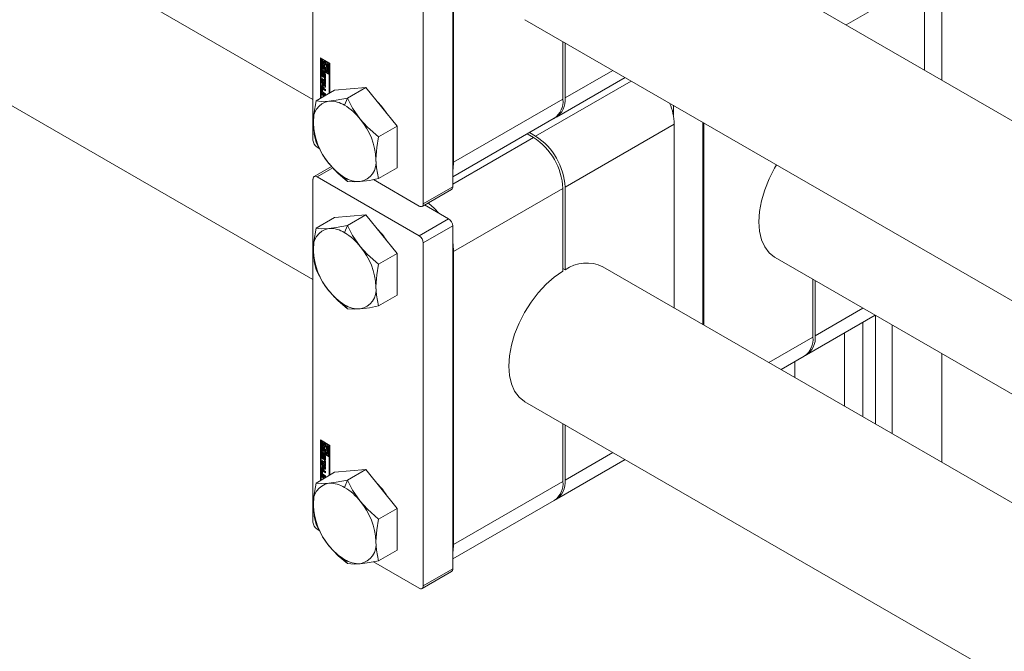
# Model space of a CAD drawing. Header units: millimetres. Extents: x 525 to 29324, y 175 to 20618.
# Tile 387 of 588: x 20669 to 20858, y 13648 to 13770. Entities that reach past the tile are written whole.
import ezdxf

# ---------------------------------------------------------------- set-up
doc = ezdxf.new("R2010")
doc.units = ezdxf.units.MM
doc.linetypes.add('SLD-Continua', pattern=[0])

msp = doc.modelspace()

# ---------------------------------------------------------------- linework, layer by layer
at = {"color": 7, "linetype": 'SLD-Continua', "lineweight": 18, "ltscale": 35}
for p, q in [((20725.42, 13754.53), (19720.52, 14334.5)), ((19705.52, 14308.52), (20725.42, 13719.89)), ((20725.42, 13812.68), (20725.42, 13746.7)), ((20752.29, 13737.72), (20752.29, 13803.7)), ((20746.64, 13800.44), (20746.64, 13734.45)), ((20752.47, 13798.78), (20752.47, 13742.43)), ((21078.51, 13624.24), (20781.18, 13795.84)), ((20846.34, 13779.1), (20846.34, 13758.24)), ((20842.98, 13777.52), (20827.95, 13768.85)), ((20842.98, 13777.52), (20842.98, 13760.18)), ((20766.18, 13769.86), (21064.16, 13597.89)), ((20773.47, 13754.55), (20773.47, 13765.65)), ((20773.89, 13765.41), (20773.89, 13754.8)), ((20726.84, 13762.54), (20728.69, 13761.47)), ((20726.84, 13754.71), (20726.84, 13762.54)), ((20726.98, 13762.46), (20726.98, 13754.79)), ((20727.15, 13762.32), (20727.01, 13762.24)), ((20727.01, 13762.24), (20727.01, 13760.36)), ((20727.19, 13762.14), (20727.01, 13762.24)), ((20727.33, 13762.22), (20727.15, 13762.32)), ((20727.33, 13762.22), (20727.19, 13762.14)), ((20727.19, 13760.46), (20727.19, 13762.14)), ((20727.33, 13761.34), (20727.33, 13762.22)), ((20727.5, 13761.49), (20727.43, 13761.45)), ((20727.64, 13762.03), (20727.5, 13761.95)), ((20727.5, 13761.95), (20727.5, 13761.47)), ((20727.68, 13761.85), (20727.5, 13761.95)), ((20727.82, 13761.93), (20727.64, 13762.03)), ((20727.82, 13761.93), (20727.68, 13761.85)), ((20727.68, 13761.24), (20727.68, 13761.85)), ((20727.82, 13761.33), (20727.68, 13761.24)), ((20727.82, 13761.33), (20727.82, 13761.93)), ((20727.99, 13761.83), (20727.85, 13761.75)), ((20727.85, 13761.75), (20727.85, 13761.14)), ((20728.52, 13761.37), (20727.85, 13761.75)), ((20728.66, 13761.45), (20727.99, 13761.83)), ((20728.03, 13761.45), (20728.34, 13761.27)), ((20728.03, 13761.17), (20728.03, 13761.45)), ((20728.17, 13761.25), (20728.03, 13761.17)), ((20728.17, 13761.25), (20728.17, 13761.37)), ((20728.34, 13761.27), (20728.34, 13759.59)), ((20728.66, 13761.45), (20728.52, 13761.37)), ((20728.52, 13759.49), (20728.52, 13761.37)), ((20728.66, 13759.57), (20728.66, 13761.45)), ((20728.69, 13761.47), (20728.69, 13755.78)), ((20727.01, 13760.36), (20727.68, 13759.97)), ((20727.01, 13760.15), (20727.15, 13760.24)), ((20728.52, 13759.29), (20727.01, 13760.15)), ((20727.01, 13760.15), (20727.01, 13754.81)), ((20727.23, 13759.84), (20727.09, 13759.76)), ((20727.09, 13759.25), (20727.09, 13759.76)), ((20727.23, 13759.33), (20727.09, 13759.25)), ((20728.66, 13759.37), (20727.15, 13760.24)), ((20727.33, 13760.54), (20727.19, 13760.46)), ((20727.5, 13760.28), (20727.19, 13760.46)), ((20727.23, 13759.33), (20727.23, 13759.84)), ((20727.28, 13759.61), (20727.28, 13759.18)), ((20727.33, 13759.69), (20727.3, 13759.68)), ((20727.33, 13759.69), (20727.31, 13759.68)), ((20727.33, 13759.67), (20727.32, 13759.68)), ((20727.33, 13759.68), (20727.32, 13759.68)), ((20727.33, 13760.54), (20727.33, 13760.89)), ((20727.5, 13760.44), (20727.33, 13760.54)), ((20727.33, 13759.88), (20727.33, 13759.67)), ((20727.35, 13759.06), (20727.49, 13759.14)), ((20727.49, 13759.14), (20727.35, 13759.06)), ((20727.5, 13759.16), (20727.36, 13759.08)), ((20727.37, 13759.12), (20727.38, 13759.59)), ((20727.51, 13759.2), (20727.37, 13759.12)), ((20727.52, 13759.67), (20727.38, 13759.59)), ((20727.49, 13759.14), (20727.49, 13759.14)), ((20727.5, 13760.55), (20727.5, 13760.28)), ((20727.51, 13759.2), (20727.52, 13759.67)), ((20727.56, 13759.45), (20727.55, 13758.98)), ((20727.72, 13759.6), (20727.58, 13759.51)), ((20727.72, 13759.6), (20727.58, 13759.52)), ((20727.74, 13759.6), (20727.6, 13759.51)), ((20727.75, 13759.59), (20727.61, 13759.51)), ((20727.77, 13759.56), (20727.63, 13759.48)), ((20727.79, 13759.52), (20727.65, 13759.44)), ((20727.79, 13759.48), (20727.65, 13759.4)), ((20727.65, 13758.97), (20727.65, 13759.4)), ((20727.79, 13759.05), (20727.65, 13758.97)), ((20727.82, 13760.66), (20727.68, 13760.58)), ((20727.68, 13759.97), (20727.68, 13760.58)), ((20727.82, 13760.05), (20727.68, 13759.97)), ((20727.79, 13759.05), (20727.79, 13759.48)), ((20727.82, 13760.05), (20727.82, 13760.66)), ((20727.84, 13759.32), (20727.84, 13758.82)), ((20727.99, 13760.56), (20727.85, 13760.48)), ((20727.85, 13760.48), (20727.85, 13759.87)), ((20727.85, 13759.87), (20728.03, 13759.77)), ((20728.04, 13760.56), (20727.99, 13760.56)), ((20728.03, 13759.77), (20728.03, 13760.25)), ((20728.17, 13759.85), (20728.03, 13759.77)), ((20728.1, 13760.28), (20728.24, 13760.36)), ((20728.17, 13759.85), (20728.17, 13760.32)), ((20728.34, 13759.59), (20728.52, 13759.49)), ((20728.66, 13759.57), (20728.52, 13759.49)), ((20728.66, 13759.37), (20728.52, 13759.29)), ((20728.52, 13755.68), (20728.52, 13759.29)), ((20728.66, 13755.76), (20728.66, 13759.37)), ((20783.09, 13760.1), (20773.89, 13754.8)), ((20727.11, 13758.54), (20727.66, 13758.22)), ((20727.11, 13758.27), (20727.11, 13758.54)), ((20727.25, 13758.35), (20727.11, 13758.27)), ((20727.66, 13757.95), (20727.11, 13758.27)), ((20727.11, 13758.15), (20727.84, 13757.28)), ((20727.11, 13757.86), (20727.11, 13758.15)), ((20727.25, 13757.94), (20727.11, 13757.86)), ((20727.23, 13757.71), (20727.11, 13757.86)), ((20727.11, 13757.15), (20727.23, 13757.15)), ((20727.11, 13756.85), (20727.11, 13757.15)), ((20727.37, 13757.79), (20727.23, 13757.71)), ((20727.23, 13757.15), (20727.23, 13757.71)), ((20727.37, 13757.24), (20727.23, 13757.15)), ((20727.25, 13758.35), (20727.25, 13758.46)), ((20727.8, 13758.03), (20727.25, 13758.35)), ((20727.25, 13757.94), (20727.25, 13757.98)), ((20727.37, 13757.79), (20727.25, 13757.94)), ((20727.25, 13756.94), (20727.25, 13757.17)), ((20727.32, 13758.85), (20727.46, 13758.93)), ((20727.37, 13757.24), (20727.37, 13757.79)), ((20727.53, 13757.6), (20727.39, 13757.52)), ((20727.68, 13757.17), (20727.39, 13757.52)), ((20727.39, 13757.52), (20727.39, 13757.16)), ((20727.39, 13757.16), (20727.68, 13757.17)), ((20727.82, 13757.25), (20727.53, 13757.6)), ((20727.6, 13758.69), (20727.6, 13758.9)), ((20727.74, 13758.77), (20727.6, 13758.69)), ((20727.61, 13758.68), (20727.75, 13758.76)), ((20727.63, 13758.9), (20727.77, 13758.98)), ((20727.78, 13758.99), (20727.64, 13758.91)), ((20727.79, 13759.02), (20727.65, 13758.94)), ((20727.66, 13758.6), (20727.84, 13758.49)), ((20727.66, 13758.22), (20727.66, 13758.6)), ((20727.8, 13758.3), (20727.66, 13758.22)), ((20727.8, 13758.03), (20727.66, 13757.95)), ((20727.66, 13757.57), (20727.66, 13757.95)), ((20727.8, 13757.65), (20727.66, 13757.57)), ((20727.84, 13757.47), (20727.66, 13757.57)), ((20727.82, 13757.25), (20727.68, 13757.17)), ((20727.74, 13758.97), (20727.74, 13758.77)), ((20727.8, 13758.3), (20727.8, 13758.51)), ((20727.8, 13757.65), (20727.8, 13758.03)), ((20727.84, 13757.63), (20727.8, 13757.65)), ((20727.84, 13758.49), (20727.84, 13757.47)), ((20727.84, 13757.28), (20727.84, 13756.88)), ((20786.63, 13758.06), (20768.24, 13747.45)), ((20772.24, 13751.14), (20785.43, 13758.75)), ((20729.59, 13756.3), (20726.03, 13754.24)), ((20727.23, 13756.7), (20727.09, 13756.62)), ((20727.09, 13756.03), (20727.09, 13756.62)), ((20727.23, 13756.12), (20727.09, 13756.03)), ((20727.25, 13756.94), (20727.11, 13756.85)), ((20727.84, 13756.88), (20727.11, 13756.85)), ((20727.11, 13755.66), (20727.8, 13755.26)), ((20727.11, 13755.39), (20727.11, 13755.66)), ((20727.25, 13755.47), (20727.11, 13755.39)), ((20727.36, 13755.25), (20727.11, 13755.39)), ((20727.23, 13756.12), (20727.23, 13756.7)), ((20727.84, 13756.96), (20727.25, 13756.94)), ((20727.25, 13755.47), (20727.25, 13755.58)), ((20727.5, 13755.33), (20727.25, 13755.47)), ((20727.27, 13756.42), (20727.27, 13756.03)), ((20727.43, 13756.55), (20727.29, 13756.46)), ((20727.31, 13756.75), (20727.84, 13756.45)), ((20727.45, 13755.72), (20727.31, 13755.64)), ((20727.84, 13755.34), (20727.31, 13755.64)), ((20727.48, 13756.54), (20727.34, 13756.46)), ((20727.84, 13756.17), (20727.34, 13756.46)), ((20727.34, 13755.9), (20727.84, 13755.61)), ((20727.5, 13755.33), (20727.36, 13755.25)), ((20727.84, 13755.5), (20727.45, 13755.72)), ((20727.84, 13756.33), (20727.48, 13756.54)), ((20727.5, 13755.09), (20727.5, 13755.33)), ((20727.84, 13756.45), (20727.84, 13756.17)), ((20727.84, 13755.61), (20727.84, 13755.34)), ((20735.6, 13756.84), (20729.59, 13756.3)), ((20735.6, 13756.84), (20732.04, 13754.78)), ((20741.61, 13749.36), (20735.6, 13756.84)), ((20727.36, 13755.01), (20727.36, 13755.25)), ((20727.68, 13755.22), (20727.54, 13755.14)), ((20727.56, 13755.13), (20727.54, 13755.14)), ((20727.54, 13755.14), (20727.54, 13755.11)), ((20727.71, 13755.21), (20727.68, 13755.22)), ((20732.04, 13754.78), (20731.5, 13753.4)), ((20752.47, 13742.43), (20773.47, 13754.55)), ((20794.72, 13753.39), (20794.72, 13751.49)), ((20752.29, 13739.63), (20771.81, 13750.89)), ((20794.9, 13749.77), (20773.89, 13737.65)), ((20794.9, 13749.77), (20794.9, 13714.43)), ((20800.38, 13711.27), (20800.38, 13750.13)), ((20800.55, 13750.02), (20800.55, 13711.16)), ((20741.61, 13749.36), (20738.05, 13747.3)), ((20741.61, 13741.35), (20741.61, 13749.36)), ((20767.81, 13747.2), (20766.62, 13747.89)), ((20767.04, 13748.14), (20768.24, 13747.45)), ((20752.29, 13738.25), (20767.81, 13747.2)), ((20726.2, 13745.35), (20726.64, 13745.09)), ((20729.01, 13741.63), (20725.65, 13739.69)), ((20726.2, 13739.63), (20729.24, 13741.38)), ((20741.61, 13741.35), (20738.05, 13739.29)), ((20725.42, 13739.18), (20725.42, 13673.2)), ((20726.2, 13739.63), (20745.86, 13728.29)), ((20731.5, 13739.51), (20732.04, 13738.75)), ((20737.04, 13739.09), (20745.86, 13734)), ((20746.41, 13733.95), (20752.06, 13737.21)), ((20746.64, 13734.45), (20752.29, 13737.72)), ((20752.47, 13725.28), (20773.47, 13737.41)), ((20773.47, 13721.48), (20773.47, 13737.41)), ((20773.89, 13737.65), (20773.89, 13721.72)), ((20751.51, 13731.55), (20746.88, 13734.22)), ((20729.59, 13731.8), (20726.03, 13729.74)), ((20735.6, 13732.34), (20729.59, 13731.8)), ((20735.6, 13732.34), (20732.04, 13730.28)), ((20741.61, 13724.86), (20735.6, 13732.34)), ((20745.86, 13728.29), (20751.51, 13731.55)), ((20732.04, 13730.28), (20731.5, 13728.9)), ((20746.64, 13726.94), (20752.29, 13730.2)), ((20752.29, 13664.22), (20752.29, 13730.2)), ((20746.64, 13726.94), (20746.64, 13660.96)), ((20752.47, 13725.28), (20752.47, 13668.94)), ((20741.61, 13724.86), (20738.05, 13722.81)), ((20741.61, 13716.85), (20741.61, 13724.86)), ((20814.27, 13724.11), (21036.83, 13595.66)), ((20773.47, 13721.97), (20773.89, 13721.72)), ((21003.74, 13593.89), (20781.18, 13722.35)), ((20821.55, 13708.81), (20821.55, 13719.91)), ((20821.98, 13719.66), (20821.98, 13709.05)), ((20741.61, 13716.85), (20738.05, 13714.79)), ((20731.5, 13715.02), (20732.04, 13714.25)), ((20831.17, 13714.36), (20821.98, 13709.05)), ((20820.32, 13705.39), (20833.51, 13713)), ((20833.61, 13712.95), (20833.61, 13692.09)), ((20831.13, 13711.63), (20831.13, 13693.51)), ((20836.79, 13711.11), (20836.79, 13690.25)), ((20813.09, 13703.93), (20821.55, 13708.81)), ((20827.6, 13709.59), (20827.6, 13695.55)), ((20815.44, 13702.57), (20819.9, 13705.14)), ((20846.34, 13705.6), (20846.34, 13684.74)), ((20818.05, 13704.08), (20818.05, 13701.06)), ((20766.18, 13696.36), (20988.75, 13567.91)), ((20773.47, 13681.06), (20773.47, 13692.16)), ((20773.89, 13691.91), (20773.89, 13681.3)), ((20726.84, 13689.04), (20728.69, 13687.97)), ((20726.84, 13681.21), (20726.84, 13689.04)), ((20726.98, 13688.96), (20726.98, 13681.29)), ((20727.15, 13688.82), (20727.01, 13688.74)), ((20727.01, 13688.74), (20727.01, 13686.86)), ((20727.19, 13688.64), (20727.01, 13688.74)), ((20727.33, 13688.72), (20727.15, 13688.82)), ((20727.33, 13688.72), (20727.19, 13688.64)), ((20727.19, 13686.96), (20727.19, 13688.64)), ((20727.33, 13687.84), (20727.33, 13688.72)), ((20727.33, 13687.04), (20727.33, 13687.39)), ((20727.5, 13687.99), (20727.43, 13687.95)), ((20727.64, 13688.54), (20727.5, 13688.46)), ((20727.5, 13688.46), (20727.5, 13687.98)), ((20727.68, 13688.35), (20727.5, 13688.46)), ((20727.82, 13688.44), (20727.64, 13688.54)), ((20727.82, 13688.44), (20727.68, 13688.35)), ((20727.68, 13687.75), (20727.68, 13688.35)), ((20727.82, 13687.83), (20727.68, 13687.75)), ((20727.82, 13687.16), (20727.68, 13687.08)), ((20727.82, 13687.83), (20727.82, 13688.44)), ((20727.82, 13686.56), (20727.82, 13687.16)), ((20727.99, 13688.33), (20727.85, 13688.25)), ((20727.85, 13688.25), (20727.85, 13687.65)), ((20728.52, 13687.87), (20727.85, 13688.25)), ((20728.66, 13687.95), (20727.99, 13688.33)), ((20728.03, 13687.95), (20728.34, 13687.77)), ((20728.03, 13687.67), (20728.03, 13687.95)), ((20728.17, 13687.75), (20728.03, 13687.67)), ((20728.17, 13687.75), (20728.17, 13687.87)), ((20728.34, 13687.77), (20728.34, 13686.09)), ((20728.66, 13687.95), (20728.52, 13687.87)), ((20728.52, 13685.99), (20728.52, 13687.87)), ((20728.66, 13686.07), (20728.66, 13687.95)), ((20728.69, 13687.97), (20728.69, 13682.28)), ((20727.01, 13686.86), (20727.68, 13686.48)), ((20727.01, 13686.66), (20727.15, 13686.74)), ((20728.52, 13685.79), (20727.01, 13686.66)), ((20727.01, 13686.66), (20727.01, 13681.31)), ((20727.23, 13686.34), (20727.09, 13686.26)), ((20727.09, 13685.75), (20727.09, 13686.26)), ((20727.23, 13685.83), (20727.09, 13685.75)), ((20728.66, 13685.87), (20727.15, 13686.74)), ((20727.33, 13687.04), (20727.19, 13686.96)), ((20727.5, 13686.78), (20727.19, 13686.96)), ((20727.23, 13685.83), (20727.23, 13686.34)), ((20727.28, 13686.11), (20727.28, 13685.68)), ((20727.33, 13686.19), (20727.3, 13686.18)), ((20727.33, 13686.19), (20727.31, 13686.18)), ((20727.33, 13686.18), (20727.32, 13686.18)), ((20727.33, 13686.18), (20727.32, 13686.18)), ((20727.32, 13685.35), (20727.46, 13685.44)), ((20727.5, 13686.94), (20727.33, 13687.04)), ((20727.33, 13686.38), (20727.33, 13686.18)), ((20727.35, 13685.56), (20727.49, 13685.64)), ((20727.49, 13685.64), (20727.35, 13685.56)), ((20727.5, 13685.66), (20727.36, 13685.58)), ((20727.37, 13685.62), (20727.38, 13686.09)), ((20727.51, 13685.7), (20727.37, 13685.62)), ((20727.52, 13686.17), (20727.38, 13686.09)), ((20727.49, 13685.64), (20727.49, 13685.64)), ((20727.5, 13687.06), (20727.5, 13686.78)), ((20727.51, 13685.7), (20727.52, 13686.17)), ((20727.56, 13685.95), (20727.55, 13685.48)), ((20727.72, 13686.1), (20727.58, 13686.02)), ((20727.72, 13686.1), (20727.58, 13686.02)), ((20727.74, 13686.1), (20727.6, 13686.02)), ((20727.6, 13685.19), (20727.6, 13685.4)), ((20727.74, 13685.27), (20727.6, 13685.19)), ((20727.75, 13686.1), (20727.61, 13686.02)), ((20727.61, 13685.19), (20727.75, 13685.27)), ((20727.77, 13686.07), (20727.63, 13685.99)), ((20727.63, 13685.4), (20727.77, 13685.48)), ((20727.78, 13685.49), (20727.64, 13685.41)), ((20727.79, 13686.02), (20727.65, 13685.94)), ((20727.79, 13685.98), (20727.65, 13685.9)), ((20727.65, 13685.47), (20727.65, 13685.9)), ((20727.79, 13685.55), (20727.65, 13685.47)), ((20727.79, 13685.52), (20727.65, 13685.44)), ((20727.68, 13686.48), (20727.68, 13687.08)), ((20727.82, 13686.56), (20727.68, 13686.48)), ((20727.74, 13685.47), (20727.74, 13685.27)), ((20727.79, 13685.55), (20727.79, 13685.98)), ((20727.84, 13685.82), (20727.84, 13685.32)), ((20727.99, 13687.06), (20727.85, 13686.98)), ((20727.85, 13686.98), (20727.85, 13686.37)), ((20727.85, 13686.37), (20728.03, 13686.27)), ((20728.04, 13687.06), (20727.99, 13687.06)), ((20728.03, 13686.27), (20728.03, 13686.75)), ((20728.17, 13686.35), (20728.03, 13686.27)), ((20728.1, 13686.78), (20728.24, 13686.86)), ((20728.17, 13686.35), (20728.17, 13686.82)), ((20728.34, 13686.09), (20728.52, 13685.99)), ((20728.66, 13686.07), (20728.52, 13685.99)), ((20728.66, 13685.87), (20728.52, 13685.79)), ((20728.52, 13682.18), (20728.52, 13685.79)), ((20728.66, 13682.26), (20728.66, 13685.87)), ((20772.24, 13677.64), (20785.43, 13685.25)), ((20783.09, 13686.61), (20773.89, 13681.3)), ((20727.11, 13685.04), (20727.66, 13684.72)), ((20727.11, 13684.77), (20727.11, 13685.04)), ((20727.25, 13684.85), (20727.11, 13684.77)), ((20727.66, 13684.45), (20727.11, 13684.77)), ((20727.11, 13684.65), (20727.84, 13683.78)), ((20727.11, 13684.36), (20727.11, 13684.65)), ((20727.25, 13684.44), (20727.11, 13684.36)), ((20727.23, 13684.21), (20727.11, 13684.36)), ((20727.11, 13683.65), (20727.23, 13683.66)), ((20727.11, 13683.36), (20727.11, 13683.65)), ((20727.25, 13683.44), (20727.11, 13683.36)), ((20727.84, 13683.38), (20727.11, 13683.36)), ((20727.37, 13684.29), (20727.23, 13684.21)), ((20727.23, 13683.66), (20727.23, 13684.21)), ((20727.37, 13683.74), (20727.23, 13683.66)), ((20727.25, 13684.85), (20727.25, 13684.96)), ((20727.8, 13684.53), (20727.25, 13684.85)), ((20727.25, 13684.44), (20727.25, 13684.49)), ((20727.37, 13684.29), (20727.25, 13684.44)), ((20727.25, 13683.44), (20727.25, 13683.67)), ((20727.84, 13683.46), (20727.25, 13683.44)), ((20727.37, 13683.74), (20727.37, 13684.29)), ((20727.53, 13684.11), (20727.39, 13684.02)), ((20727.68, 13683.68), (20727.39, 13684.02)), ((20727.39, 13684.02), (20727.39, 13683.66)), ((20727.39, 13683.66), (20727.68, 13683.68)), ((20727.82, 13683.76), (20727.53, 13684.11)), ((20727.66, 13685.1), (20727.84, 13685)), ((20727.66, 13684.72), (20727.66, 13685.1)), ((20727.8, 13684.81), (20727.66, 13684.72)), ((20727.8, 13684.53), (20727.66, 13684.45)), ((20727.66, 13684.07), (20727.66, 13684.45)), ((20727.8, 13684.16), (20727.66, 13684.07)), ((20727.84, 13683.97), (20727.66, 13684.07)), ((20727.82, 13683.76), (20727.68, 13683.68)), ((20727.8, 13684.81), (20727.8, 13685.02)), ((20727.8, 13684.16), (20727.8, 13684.53)), ((20727.84, 13684.13), (20727.8, 13684.16)), ((20727.84, 13685), (20727.84, 13683.97)), ((20727.84, 13683.78), (20727.84, 13683.38)), ((20735.6, 13683.34), (20729.59, 13682.8)), ((20735.6, 13683.34), (20732.04, 13681.28)), ((20741.61, 13675.86), (20735.6, 13683.34)), ((20729.59, 13682.8), (20726.03, 13680.74)), ((20727.23, 13683.2), (20727.09, 13683.12)), ((20727.09, 13682.54), (20727.09, 13683.12)), ((20727.23, 13682.62), (20727.09, 13682.54)), ((20727.11, 13682.17), (20727.8, 13681.77)), ((20727.11, 13681.89), (20727.11, 13682.17)), ((20727.25, 13681.97), (20727.11, 13681.89)), ((20727.36, 13681.75), (20727.11, 13681.89)), ((20727.23, 13682.62), (20727.23, 13683.2)), ((20727.25, 13681.97), (20727.25, 13682.08)), ((20727.5, 13681.83), (20727.25, 13681.97)), ((20727.27, 13682.92), (20727.27, 13682.53)), ((20727.43, 13683.05), (20727.29, 13682.97)), ((20727.31, 13683.25), (20727.84, 13682.95)), ((20727.45, 13682.23), (20727.31, 13682.15)), ((20727.84, 13681.84), (20727.31, 13682.15)), ((20727.48, 13683.04), (20727.34, 13682.96)), ((20727.84, 13682.67), (20727.34, 13682.96)), ((20727.34, 13682.41), (20727.84, 13682.12)), ((20727.5, 13681.83), (20727.36, 13681.75)), ((20727.36, 13681.51), (20727.36, 13681.75)), ((20727.84, 13682), (20727.45, 13682.23)), ((20727.84, 13682.84), (20727.48, 13683.04)), ((20727.5, 13681.59), (20727.5, 13681.83)), ((20727.68, 13681.73), (20727.54, 13681.65)), ((20727.56, 13681.63), (20727.54, 13681.65)), ((20727.54, 13681.65), (20727.54, 13681.62)), ((20727.71, 13681.71), (20727.68, 13681.73)), ((20727.84, 13682.95), (20727.84, 13682.67)), ((20727.84, 13682.12), (20727.84, 13681.84)), ((20732.04, 13681.28), (20731.5, 13679.9)), ((20752.47, 13668.94), (20773.47, 13681.06)), ((20741.61, 13675.86), (20738.05, 13673.81)), ((20741.61, 13667.85), (20741.61, 13675.86)), ((20752.29, 13666.13), (20771.81, 13677.39)), ((20726.2, 13671.85), (20726.64, 13671.6)), ((20741.61, 13667.85), (20738.05, 13665.79)), ((20731.5, 13666.02), (20732.04, 13665.25)), ((20737.04, 13665.6), (20745.86, 13660.51)), ((20746.41, 13660.45), (20752.06, 13663.72)), ((20746.64, 13660.96), (20752.29, 13664.22))]:
    msp.add_line(p, q, dxfattribs=at)
at = {"color": 7, "linetype": 'SLD-Continua', "lineweight": 18, "ltscale": 35, "flags": 128}
for points in [[(20727.5, 13761.47), (20727.41, 13761.44), (20727.34, 13761.37), (20727.3, 13761.26), (20727.29, 13761.14), (20727.3, 13760.99), (20727.34, 13760.84), (20727.41, 13760.69), (20727.5, 13760.55)], [(20727.68, 13760.58), (20727.59, 13760.68), (20727.52, 13760.79), (20727.48, 13760.92), (20727.46, 13761.04), (20727.48, 13761.14), (20727.52, 13761.21), (20727.59, 13761.25), (20727.68, 13761.24)], [(20727.85, 13761.14), (20727.94, 13761.05), (20728.01, 13760.93), (20728.05, 13760.81), (20728.07, 13760.69), (20728.05, 13760.59), (20728.01, 13760.52), (20727.94, 13760.48), (20727.85, 13760.48)], [(20728.03, 13760.25), (20728.12, 13760.29), (20728.18, 13760.36), (20728.23, 13760.46), (20728.24, 13760.59), (20728.23, 13760.73), (20728.18, 13760.88), (20728.12, 13761.03), (20728.03, 13761.17)], [(20727.24, 13759.92), (20727.23, 13759.89), (20727.23, 13759.84)], [(20727.54, 13759.75), (20727.53, 13759.72), (20727.52, 13759.67)], [(20727.72, 13759.6), (20727.72, 13759.6), (20727.72, 13759.6)], [(20727.79, 13759.52), (20727.79, 13759.53), (20727.78, 13759.53)], [(20727.46, 13758.93), (20727.5, 13758.91), (20727.53, 13758.91)], [(20727.75, 13758.76), (20727.8, 13758.74), (20727.83, 13758.74)], [(20727.24, 13756.78), (20727.23, 13756.75), (20727.23, 13756.7)], [(20726.03, 13754.24), (20725.59, 13751.68), (20725.49, 13749.92)], [(20728.5, 13754.2), (20727.04, 13754.15), (20726.03, 13754.24)], [(20732.04, 13754.78), (20729.87, 13754.37), (20728.5, 13754.2)], [(20734.51, 13750.73), (20733.05, 13752.85), (20732.04, 13754.78)], [(20725.49, 13749.92), (20725.66, 13747.85), (20726.03, 13746.23)], [(20738.05, 13747.3), (20735.88, 13749.21), (20734.51, 13750.73)], [(20726.03, 13746.23), (20727.33, 13743.82), (20728.5, 13742.18)], [(20737.51, 13742.99), (20737.68, 13745.25), (20738.05, 13747.3)], [(20728.5, 13742.18), (20730.29, 13740.25), (20732.04, 13738.75)], [(20738.05, 13739.29), (20737.62, 13741.35), (20737.51, 13742.99)], [(20752.47, 13742.43), (20752.36, 13741.22), (20752.29, 13740.92)], [(20814.27, 13724.11), (20814.19, 13724.16), (20813.13, 13725), (20812.29, 13726.14), (20811.66, 13727.54), (20811.29, 13729.16), (20811.16, 13730.98), (20811.29, 13732.95), (20811.66, 13735.01), (20812.29, 13737.13), (20813.13, 13739.24), (20814.19, 13741.31), (20814.56, 13741.94)], [(20732.04, 13738.75), (20733.34, 13738.66), (20734.51, 13738.71)], [(20734.51, 13738.71), (20736.3, 13738.95), (20738.05, 13739.29)], [(20726.03, 13729.74), (20725.59, 13727.18), (20725.49, 13725.43)], [(20728.5, 13729.7), (20727.04, 13729.65), (20726.03, 13729.74)], [(20732.04, 13730.28), (20729.87, 13729.88), (20728.5, 13729.7)], [(20734.51, 13726.23), (20733.05, 13728.35), (20732.04, 13730.28)], [(20752.29, 13727.01), (20752.36, 13726.62), (20752.47, 13725.28)], [(20725.49, 13725.43), (20725.66, 13723.35), (20726.03, 13721.73)], [(20738.05, 13722.81), (20735.88, 13724.71), (20734.51, 13726.23)], [(20726.03, 13721.73), (20727.33, 13719.32), (20728.5, 13717.68)], [(20737.51, 13718.49), (20737.68, 13720.75), (20738.05, 13722.81)], [(20766.18, 13696.36), (20766.11, 13696.41), (20765.05, 13697.25), (20764.2, 13698.39), (20763.58, 13699.79), (20763.2, 13701.41), (20763.08, 13703.23), (20763.2, 13705.2), (20763.58, 13707.26), (20764.2, 13709.38), (20765.05, 13711.49), (20766.11, 13713.56), (20767.35, 13715.52), (20768.73, 13717.33), (20770.24, 13718.96), (20771.83, 13720.35), (20773.47, 13721.48)], [(20728.5, 13717.68), (20730.29, 13715.75), (20732.04, 13714.25)], [(20738.05, 13714.79), (20737.62, 13716.85), (20737.51, 13718.49)], [(20732.04, 13714.25), (20733.34, 13714.16), (20734.51, 13714.21)], [(20734.51, 13714.21), (20736.3, 13714.45), (20738.05, 13714.79)], [(20727.5, 13687.98), (20727.41, 13687.94), (20727.34, 13687.87), (20727.3, 13687.77), (20727.29, 13687.64), (20727.3, 13687.5), (20727.34, 13687.35), (20727.41, 13687.2), (20727.5, 13687.06)], [(20727.68, 13687.08), (20727.59, 13687.18), (20727.52, 13687.3), (20727.48, 13687.42), (20727.46, 13687.54), (20727.48, 13687.64), (20727.52, 13687.71), (20727.59, 13687.75), (20727.68, 13687.75)], [(20727.85, 13687.65), (20727.94, 13687.55), (20728.01, 13687.43), (20728.05, 13687.31), (20728.07, 13687.19), (20728.05, 13687.09), (20728.01, 13687.02), (20727.94, 13686.98), (20727.85, 13686.98)], [(20728.03, 13686.75), (20728.12, 13686.79), (20728.18, 13686.86), (20728.23, 13686.96), (20728.24, 13687.09), (20728.23, 13687.23), (20728.18, 13687.38), (20728.12, 13687.53), (20728.03, 13687.67)], [(20727.24, 13686.42), (20727.23, 13686.39), (20727.23, 13686.34)], [(20727.46, 13685.44), (20727.5, 13685.42), (20727.53, 13685.41)], [(20727.54, 13686.25), (20727.53, 13686.22), (20727.52, 13686.17)], [(20727.72, 13686.1), (20727.72, 13686.1), (20727.72, 13686.1)], [(20727.75, 13685.27), (20727.8, 13685.25), (20727.83, 13685.24)], [(20727.79, 13686.02), (20727.79, 13686.03), (20727.78, 13686.03)], [(20727.24, 13683.28), (20727.23, 13683.25), (20727.23, 13683.2)], [(20726.03, 13680.74), (20725.59, 13678.18), (20725.49, 13676.43)], [(20728.5, 13680.7), (20727.04, 13680.65), (20726.03, 13680.74)], [(20732.04, 13681.28), (20729.87, 13680.88), (20728.5, 13680.7)], [(20734.51, 13677.24), (20733.05, 13679.35), (20732.04, 13681.28)], [(20725.49, 13676.43), (20725.66, 13674.35), (20726.03, 13672.73)], [(20738.05, 13673.81), (20735.88, 13675.71), (20734.51, 13677.24)], [(20726.03, 13672.73), (20727.33, 13670.32), (20728.5, 13668.68)], [(20737.51, 13669.49), (20737.68, 13671.75), (20738.05, 13673.81)], [(20728.5, 13668.68), (20730.29, 13666.75), (20732.04, 13665.25)], [(20738.05, 13665.79), (20737.62, 13667.85), (20737.51, 13669.49)], [(20752.47, 13668.94), (20752.36, 13667.72), (20752.29, 13667.42)], [(20732.04, 13665.25), (20733.34, 13665.16), (20734.51, 13665.21)], [(20734.51, 13665.21), (20736.3, 13665.45), (20738.05, 13665.79)]]:
    msp.add_lwpolyline(points, dxfattribs=at)
at = {"color": 7, "linetype": 'SLD-Continua', "lineweight": 18, "ltscale": 1225}
for centre, radius, start, end in [((20728.15, 13761.09), 0.539, 162.4672, 232.2024), ((20727.26, 13760.57), 1.14, 17.6216, 36.8572), ((20727.23, 13759.78), 0.142, 50.815, 189.2203), ((20727.59, 13759.27), 0.5, 182.6023, 237.3977), ((20727.69, 13759.35), 0.462, 181.8482, 208.3744), ((20727.34, 13759.63), 0.0626, 140.0849, 167.5269), ((20727.43, 13759.61), 0.15, 166.7736, 180.4307), ((20727.49, 13759.18), 0.213, 180.6019, 195.822), ((20727.43, 13759.16), 0.153, 195.0336, 213.491), ((20727.31, 13759.66), 0.0236, 95.0101, 138.5257), ((20727.36, 13759.11), 0.0616, 213.0727, 238.4452), ((20727.31, 13759.65), 0.0274, 60.0939, 89.7327), ((20727.16, 13759.61), 0.317, 57.8294, 59.9969), ((20727.34, 13759.08), 0.0218, 233.6925, 298.769), ((20727.69, 13759.32), 0.45, 215.4868, 238.3314), ((20727.32, 13759.09), 0.0436, 303.5095, 336.9901), ((20727.25, 13759.12), 0.125, 337.0637, 357.0949), ((20727.52, 13759.61), 0.142, 50.8734, 189.578), ((20727.46, 13759.17), 0.0436, 303.5095, 336.9901), ((20727.39, 13759.21), 0.125, 337.0637, 357.0949), ((20727.65, 13759.46), 0.093, 153.2323, 170.3732), ((20727.73, 13759.45), 0.178, 170.9141, 178.9454), ((20727.6, 13759.49), 0.0335, 114.5836, 153.9137), ((20727.59, 13759.49), 0.0231, 54.9572, 110.7175), ((20727.58, 13759.48), 0.0431, 58.384, 60.0022), ((20727.34, 13759.3), 0.5, 2.6023, 57.3977), ((20727.57, 13759.46), 0.067, 24.2422, 57.3858), ((20727.47, 13759.41), 0.176, 11.4309, 26.732), ((20727.45, 13759.4), 0.202, 0.3672, 12.2359), ((20727.73, 13759.58), 0.0224, 58.362, 111.0801), ((20727.59, 13759.48), 0.202, 0.3672, 12.2359), ((20727.64, 13759.05), 0.154, 348.7277, 0.3147), ((20728.11, 13760.58), 0.252, 300.8342, 334.9858), ((20727.41, 13758.96), 0.141, 230.4968, 7.1507), ((20727.62, 13758.92), 0.0258, 236.8556, 278.2009), ((20727.77, 13758.96), 0.318, 237.5394, 239.9935), ((20727.7, 13758.79), 0.142, 230.815, 9.2203), ((20727.61, 13758.92), 0.026, 281.1806, 333.613), ((20727.58, 13758.95), 0.0708, 328.7136, 350.449), ((20727.5, 13758.97), 0.154, 348.7277, 0.3147), ((20727.91, 13759.04), 0.318, 237.5394, 239.9935), ((20727.76, 13759), 0.027, 300.6201, 333.0958), ((20727.72, 13759.03), 0.0708, 328.7136, 350.449), ((20727.23, 13756.64), 0.14, 50.815, 189.2203), ((20727.58, 13756.06), 0.492, 182.6023, 237.3977), ((20727.72, 13756.14), 0.492, 182.6023, 237.3977), ((20727.31, 13756.43), 0.0448, 50.815, 189.2203), ((20727.42, 13756.04), 0.158, 182.6023, 237.3977), ((20727.45, 13756.5), 0.0516, 54.3909, 114.3073), ((20729.18, 13750.53), 3.74, 100.5633, 189.2501), ((20728.71, 13748.99), 5.21, 57.6568, 92.371), ((20725.79, 13743.93), 11.06, 37.9797, 58.8998), ((20728.98, 13745.08), 12.6, 32.7448, 44.847), ((20769.55, 13754.12), 3.95, 305.0092, 6.2982), ((20770.17, 13754.3), 3.76, 299.482, 7.6956), ((20784.23, 13749.53), 10.67, 1.2975, 23.6073), ((20738.53, 13750.53), 13.05, 182.6376, 219.7722), ((20724.48, 13742.39), 13.05, 2.6376, 39.7722), ((20727.11, 13746.77), 1.69, 182.6023, 237.3977), ((20761.19, 13736.85), 12.29, 2.6023, 57.3977), ((20761.61, 13737.09), 12.29, 2.6023, 57.3977), ((20737.22, 13748.99), 11.06, 217.9797, 238.8998), ((20733.82, 13742.39), 3.74, 280.5633, 9.2501), ((20725.9, 13739.26), 0.48, 50.815, 189.2203), ((20734.29, 13743.92), 5.21, 237.6568, 272.371), ((20751.75, 13737.66), 0.542, 305.0092, 6.2982), ((20746.16, 13734.38), 0.48, 230.815, 9.2203), ((20741.02, 13725.78), 10.98, 38.9992, 53.5344), ((20750.6, 13730.13), 1.69, 2.6023, 57.3977), ((20729.18, 13726.03), 3.74, 100.5633, 189.2501), ((20728.71, 13724.49), 5.21, 57.6568, 92.371), ((20725.79, 13719.43), 11.06, 37.9797, 58.8998), ((20729.01, 13720.61), 12.56, 32.7358, 45.461), ((20744.95, 13726.86), 1.69, 2.6023, 57.3977), ((20738.53, 13726.03), 13.05, 182.6376, 219.7722), ((20724.48, 13717.89), 13.05, 2.6376, 39.7722), ((20778.08, 13715.69), 7.35, 65.0273, 124.7307), ((20737.22, 13724.49), 11.06, 217.9797, 238.8998), ((20733.82, 13717.89), 3.74, 280.5633, 9.2501), ((20734.29, 13719.42), 5.21, 237.6568, 272.371), ((20817.63, 13708.38), 3.95, 305.0092, 6.2982), ((20818.25, 13708.55), 3.76, 299.482, 7.6956), ((20728.15, 13687.59), 0.539, 162.4672, 232.2024), ((20727.26, 13687.07), 1.14, 17.6216, 36.8572), ((20727.23, 13686.28), 0.142, 50.815, 189.2203), ((20727.59, 13685.78), 0.5, 182.6023, 237.3977), ((20727.69, 13685.85), 0.462, 181.8482, 208.3744), ((20727.34, 13686.13), 0.0626, 140.0849, 167.5269), ((20727.43, 13686.11), 0.15, 166.7736, 180.4307), ((20727.49, 13685.68), 0.213, 180.6019, 195.822), ((20727.43, 13685.66), 0.153, 195.0336, 213.491), ((20727.31, 13686.16), 0.0236, 95.0101, 138.5257), ((20727.36, 13685.61), 0.0616, 213.0727, 238.4452), ((20727.31, 13686.15), 0.0274, 60.0939, 89.7327), ((20727.16, 13686.12), 0.317, 57.8294, 59.9969), ((20727.34, 13685.58), 0.0218, 233.6925, 298.769), ((20727.41, 13685.46), 0.141, 230.4968, 7.1507), ((20727.69, 13685.82), 0.45, 215.4868, 238.3314), ((20727.32, 13685.59), 0.0436, 303.5095, 336.9901), ((20727.25, 13685.63), 0.125, 337.0637, 357.0949), ((20727.52, 13686.11), 0.142, 50.8734, 189.578), ((20727.46, 13685.68), 0.0436, 303.5095, 336.9901), ((20727.39, 13685.71), 0.125, 337.0637, 357.0949), ((20727.65, 13685.96), 0.093, 153.2323, 170.3732), ((20727.73, 13685.95), 0.178, 170.9141, 178.9454), ((20727.6, 13685.99), 0.0335, 114.5836, 153.9137), ((20727.59, 13686), 0.0231, 54.9572, 110.7175), ((20727.58, 13685.98), 0.0431, 58.384, 60.0022), ((20727.62, 13685.42), 0.0258, 236.8556, 278.2009), ((20727.34, 13685.8), 0.5, 2.6023, 57.3977), ((20727.57, 13685.96), 0.067, 24.2422, 57.3858), ((20727.7, 13685.3), 0.142, 230.815, 9.2203), ((20727.61, 13685.42), 0.026, 281.1806, 333.613), ((20727.47, 13685.91), 0.176, 11.4309, 26.732), ((20727.58, 13685.45), 0.0708, 328.7136, 350.449), ((20727.45, 13685.9), 0.202, 0.3672, 12.2359), ((20727.5, 13685.47), 0.154, 348.7277, 0.3147), ((20727.73, 13686.08), 0.0224, 58.3619, 111.0801), ((20727.91, 13685.54), 0.318, 237.5394, 239.9935), ((20727.76, 13685.51), 0.027, 300.6201, 333.0958), ((20727.72, 13685.53), 0.0708, 328.7136, 350.449), ((20727.59, 13685.98), 0.202, 0.3672, 12.2359), ((20727.64, 13685.55), 0.154, 348.7277, 0.3147), ((20728.11, 13687.08), 0.252, 300.8342, 334.9858), ((20727.77, 13685.46), 0.318, 237.5394, 239.9935), ((20727.23, 13683.14), 0.14, 50.815, 189.2203), ((20727.58, 13682.56), 0.492, 182.6023, 237.3977), ((20727.72, 13682.64), 0.492, 182.6023, 237.3977), ((20727.31, 13682.93), 0.0448, 50.815, 189.2203), ((20727.42, 13682.54), 0.158, 182.6023, 237.3977), ((20727.45, 13683), 0.0516, 54.3909, 114.3073), ((20729.18, 13677.03), 3.74, 100.5633, 189.2501), ((20728.71, 13675.49), 5.21, 57.6568, 92.371), ((20725.79, 13670.43), 11.06, 37.9797, 58.8998), ((20729.01, 13671.61), 12.56, 32.7358, 45.461), ((20769.55, 13680.62), 3.95, 305.0092, 6.2982), ((20770.17, 13680.8), 3.76, 299.482, 7.6956), ((20738.53, 13677.03), 13.05, 182.6376, 219.7722), ((20724.48, 13668.89), 13.05, 2.6376, 39.7722), ((20727.11, 13673.28), 1.69, 182.6023, 237.3977), ((20737.22, 13675.49), 11.06, 217.9797, 238.8998), ((20733.82, 13668.89), 3.74, 280.5633, 9.2501), ((20734.29, 13670.42), 5.21, 237.6568, 272.371), ((20751.75, 13664.16), 0.542, 305.0092, 6.2982), ((20746.16, 13660.88), 0.48, 230.815, 9.2203)]:
    msp.add_arc(centre, radius, start, end, dxfattribs=at)

doc.saveas('drawing.dxf')
